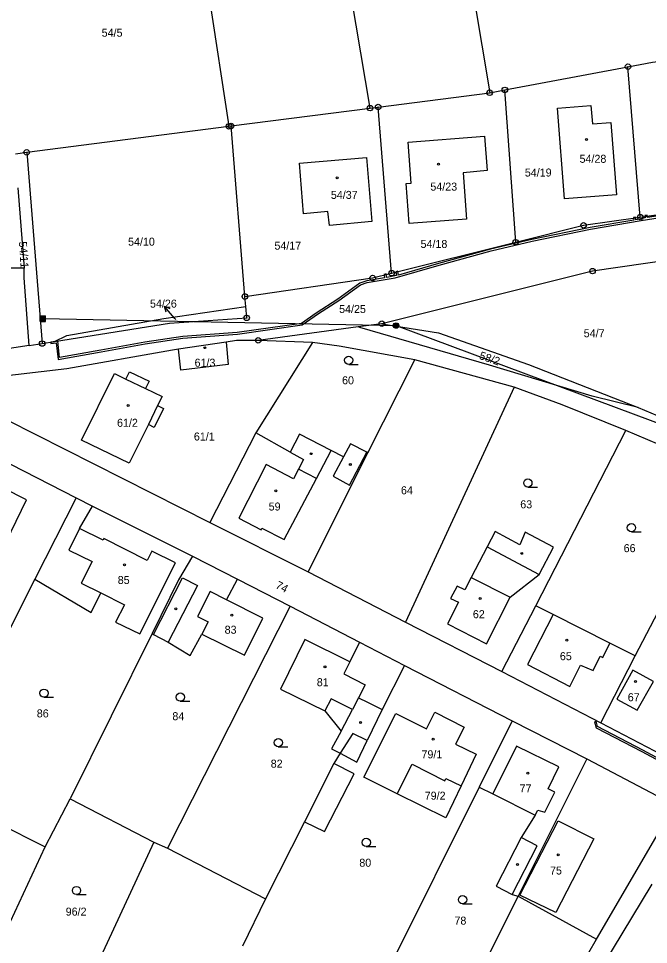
# Model space of a CAD drawing. Extents: x -587171 to -555306, y -1167727 to -1074732.
# Drawn here: x -559608.7 to -559493.9, y -1076599.6 to -1076430.8 of the extents above; entities that cross this region are included whole.
import ezdxf

# ---------------------------------------------------------------- set-up
doc = ezdxf.new("R2010")
doc.units = 0
for name, color, linetype in [('Hranice parcel', 7, 'Continuous'), ('Parcelní čísla', 7, 'Continuous'), ('Pop  PČ popisy', 7, 'Continuous'), ('Poz předměty', 7, 'Continuous'), ('Vnitřní kresba', 7, 'Continuous'), ('Věcná břemena k části', 7, 'Continuous'), ('Značky bodu BP', 7, 'Continuous'), ('Značky budov', 7, 'Continuous'), ('Značky kultur', 7, 'Continuous')]:
    doc.layers.add(name, color=color, linetype=linetype)

msp = doc.modelspace()

# ---------------------------------------------------------------- linework, layer by layer
at = {"layer": 'Hranice parcel'}
for p, q in [((-559529.24, -1076405.75), (-559522.8, -1076444.31)), ((-559544.62, -1076447.11), (-559551.1, -1076408.18)), ((-559576.38, -1076411), (-559570.34, -1076450.42)), ((-559520.04, -1076443.79), (-559497.59, -1076439.56)), ((-559495.36, -1076466.98), (-559497.59, -1076439.56)), ((-559543.14, -1076446.92), (-559522.8, -1076444.31)), ((-559522.8, -1076444.31), (-559520.04, -1076443.79)), ((-559518.06, -1076471.56), (-559520.04, -1076443.79)), ((-559569.95, -1076450.37), (-559544.62, -1076447.11)), ((-559544.62, -1076447.11), (-559543.14, -1076446.92)), ((-559540.68, -1076477.2), (-559543.14, -1076446.92)), ((-559607.22, -1076455.17), (-559570.34, -1076450.42)), ((-559570.34, -1076450.42), (-559569.95, -1076450.37)), ((-559567.43, -1076481.45), (-559569.95, -1076450.37)), ((-559609.28, -1076455.44), (-559607.22, -1076455.17)), ((-559607.22, -1076455.17), (-559604.4, -1076490.03)), ((-559608.85, -1076461.62), (-559607.69, -1076476.31)), ((-559495.36, -1076466.98), (-559472.55, -1076463.7)), ((-559540.68, -1076477.2), (-559518.06, -1076471.56)), ((-559607.69, -1076476.31), (-559615.23, -1076476.27)), ((-559567.28, -1076483.3), (-559567.43, -1076481.45)), ((-559542.47, -1076486.41), (-559546.77, -1076486.99)), ((-559546.77, -1076486.99), (-559565.01, -1076489.44)), ((-559604.4, -1076490.03), (-559602.13, -1076489.67)), ((-559570.88, -1076489.77), (-559579.56, -1076491.08)), ((-559555.11, -1076489.81), (-559565.46, -1076506.3)), ((-559555.11, -1076489.81), (-559565.01, -1076489.44)), ((-559606.75, -1076490.41), (-559604.4, -1076490.03)), ((-559544.99, -1076509.95), (-559536.47, -1076493.02)), ((-559518.36, -1076497.97), (-559536.47, -1076493.02)), ((-559518.36, -1076497.97), (-559538.18, -1076540.8)), ((-559495.73, -1076501.71), (-559479.38, -1076508.61)), ((-559629.27, -1076502.23), (-559598.18, -1076518.16)), ((-559565.46, -1076506.3), (-559573.81, -1076522.62)), ((-559514.38, -1076537.81), (-559497.95, -1076505.9)), ((-559479.13, -1076513.85), (-559497.95, -1076505.9)), ((-559555.89, -1076531.62), (-559544.99, -1076509.95)), ((-559598.18, -1076518.16), (-559605.71, -1076533)), ((-559598.18, -1076518.16), (-559595.22, -1076519.64)), ((-559595.22, -1076519.64), (-559577, -1076528.76)), ((-559573.81, -1076522.62), (-559555.89, -1076531.62)), ((-559577, -1076528.76), (-559568.79, -1076532.99)), ((-559555.89, -1076531.62), (-559538.18, -1076540.8)), ((-559496.26, -1076546.97), (-559488.54, -1076532.04)), ((-559605.71, -1076533), (-559616.17, -1076553.61)), ((-559568.79, -1076532.99), (-559559.21, -1076537.91)), ((-559559.21, -1076537.91), (-559581.56, -1076582.03)), ((-559559.21, -1076537.91), (-559546.54, -1076544.48)), ((-559520.56, -1076549.81), (-559514.38, -1076537.81)), ((-559538.18, -1076540.8), (-559520.56, -1076549.81)), ((-559584.34, -1076542.9), (-559599.3, -1076573)), ((-559546.54, -1076544.48), (-559538.34, -1076548.73)), ((-559502.55, -1076559.13), (-559496.26, -1076546.97)), ((-559538.34, -1076548.73), (-559518.69, -1076558.79)), ((-559520.56, -1076549.81), (-559502.55, -1076559.13)), ((-559518.69, -1076558.79), (-559524.71, -1076570.87)), ((-559518.69, -1076558.79), (-559505.11, -1076565.7)), ((-559502.55, -1076559.13), (-559485.32, -1076568.19)), ((-559505.11, -1076565.7), (-559517.63, -1076590.74)), ((-559505.11, -1076565.7), (-559489.07, -1076574.14)), ((-559524.71, -1076570.87), (-559545.08, -1076611.77)), ((-559625.27, -1076571.06), (-559603.86, -1076581.76)), ((-559603.86, -1076581.76), (-559599.3, -1076573)), ((-559599.3, -1076573), (-559584.01, -1076580.9)), ((-559503.32, -1076598.59), (-559489.07, -1076574.14)), ((-559584.01, -1076580.9), (-559604.92, -1076625.77)), ((-559584.01, -1076580.9), (-559581.56, -1076582.03)), ((-559620.64, -1076617.76), (-559603.86, -1076581.76)), ((-559581.56, -1076582.03), (-559563.65, -1076591.23)), ((-559493.23, -1076588.57), (-559507.12, -1076611.45)), ((-559563.65, -1076591.23), (-559567.9, -1076599.85)), ((-559517.63, -1076590.74), (-559531.69, -1076618.84)), ((-559517.63, -1076590.74), (-559503.32, -1076598.59)), ((-559519.02, -1076625.52), (-559503.32, -1076598.59))]:
    msp.add_line(p, q, dxfattribs=at)
for points in [[(-559497.59, -1076439.56), (-559493.12, -1076438.72), (-559489.72, -1076438.34), (-559474.75, -1076436.61)], [(-559500.73, -1076449.71), (-559499.68, -1076462.91), (-559509.16, -1076463.67), (-559510.46, -1076447.11), (-559504.36, -1076446.65), (-559504.07, -1076449.95), (-559500.73, -1076449.71)], [(-559537.68, -1076453.33), (-559523.73, -1076452.25), (-559523.25, -1076458.51), (-559527.65, -1076458.88), (-559527.04, -1076467.33), (-559537.5, -1076468.15), (-559538.06, -1076460.85), (-559537.13, -1076460.79), (-559537.68, -1076453.33)], [(-559544.28, -1076467.81), (-559552.03, -1076468.48), (-559552.29, -1076465.98), (-559556.73, -1076466.37), (-559557.5, -1076457.13), (-559545.26, -1076456.1), (-559544.28, -1076467.81)], [(-559518.06, -1076471.56), (-559505.69, -1076468.47), (-559495.36, -1076466.98)], [(-559470.45, -1076471.98), (-559504.05, -1076476.82), (-559542.47, -1076486.41)], [(-559606.75, -1076490.41), (-559607.69, -1076478.03), (-559607.69, -1076476.31)], [(-559567.43, -1076481.45), (-559544.14, -1076478.07), (-559540.68, -1076477.2)], [(-559602.13, -1076489.67), (-559581.19, -1076486.3), (-559567.11, -1076485.35), (-559567.28, -1076483.3)], [(-559602.13, -1076489.67), (-559599.89, -1076488.55), (-559582.22, -1076485.49), (-559567.28, -1076483.3)], [(-559542.47, -1076486.41), (-559532.14, -1076488.07), (-559515.7, -1076493.85), (-559495.73, -1076501.71)], [(-559495.73, -1076501.71), (-559504.1, -1076499.59), (-559522.83, -1076493.97), (-559546.5, -1076487.11), (-559546.77, -1076486.99)], [(-559570.88, -1076489.77), (-559570.46, -1076493.83), (-559579.1, -1076494.89), (-559579.56, -1076491.08)], [(-559565.01, -1076489.44), (-559568.97, -1076489.48), (-559570.88, -1076489.77)], [(-559536.47, -1076493.02), (-559550.23, -1076490.48), (-559555.11, -1076489.81)], [(-559606.75, -1076490.41), (-559626.76, -1076493.41), (-559633.28, -1076494.72)], [(-559579.56, -1076491.08), (-559580.61, -1076491.24), (-559599.9, -1076494.63), (-559623.33, -1076497.36)], [(-559583.98, -1076505.31), (-559585.04, -1076504.78), (-559588.51, -1076511.82), (-559597.22, -1076507.66), (-559591.23, -1076495.51), (-559589.14, -1076496.51), (-559588.49, -1076495.16), (-559584.88, -1076496.88), (-559585.53, -1076498.23), (-559582.52, -1076499.67), (-559583.34, -1076501.33), (-559582.25, -1076501.87), (-559583.98, -1076505.31)], [(-559623.33, -1076497.36), (-559616.19, -1076501.28), (-559573.81, -1076522.62)], [(-559497.95, -1076505.9), (-559509.61, -1076501.19), (-559518.36, -1076497.97)], [(-559544.99, -1076509.95), (-559545.23, -1076509.83), (-559548.21, -1076508.32), (-559549.45, -1076510.66), (-559551.72, -1076509.51), (-559557.46, -1076506.54), (-559559.19, -1076509.84), (-559565.46, -1076506.3)], [(-559615.71, -1076514.27), (-559615.79, -1076514.42), (-559618.13, -1076513.29), (-559622.75, -1076522.67), (-559611.96, -1076528.15), (-559607.23, -1076518.52), (-559615.71, -1076514.27)], [(-559605.71, -1076533), (-559595.48, -1076539.07), (-559593.68, -1076535.49), (-559589.41, -1076537.64), (-559591.03, -1076540.81), (-559586.58, -1076542.95), (-559580.11, -1076530), (-559584.4, -1076527.85), (-559585.27, -1076529.56), (-559593.14, -1076525.56), (-559593.3, -1076525.87), (-559597.57, -1076523.72), (-559595.22, -1076519.64)], [(-559527.34, -1076534.92), (-559528.74, -1076534.24), (-559529.94, -1076536.49), (-559528.48, -1076537.16), (-559530.49, -1076541.11), (-559523.38, -1076544.79), (-559519.04, -1076536.27), (-559513.76, -1076532.1), (-559511.15, -1076527.15), (-559516.36, -1076524.39), (-559517.31, -1076526.7), (-559521.78, -1076524.27), (-559523.27, -1076527.09), (-559526.18, -1076532.65), (-559527.34, -1076534.92)], [(-559577, -1076528.76), (-559579.53, -1076533.07), (-559584.34, -1076542.9)], [(-559584.34, -1076542.9), (-559584.1, -1076543.03), (-559581.41, -1076544.47), (-559577.42, -1076546.89), (-559575.28, -1076543.01), (-559567.52, -1076546.81), (-559564.14, -1076540.06), (-559570.76, -1076536.75), (-559568.79, -1076532.99)], [(-559496.26, -1076546.97), (-559500.9, -1076544.64), (-559511.22, -1076539.4), (-559514.38, -1076537.81)], [(-559546.54, -1076544.48), (-559548.32, -1076548.02), (-559556.49, -1076543.97), (-559560.94, -1076553.02), (-559552.84, -1076557), (-559549.91, -1076560.67), (-559551.63, -1076563.88), (-559550.05, -1076564.71)], [(-559538.34, -1076548.73), (-559542.4, -1076556.72), (-559545.15, -1076562.4), (-559547.78, -1076561.13), (-559550.05, -1076564.71)], [(-559496.71, -1076549.53), (-559499.61, -1076554.86), (-559495.91, -1076556.88), (-559492.94, -1076551.61), (-559496.71, -1076549.53)], [(-559539.65, -1076572.09), (-559545.74, -1076569.06), (-559539.94, -1076557.48), (-559534.35, -1076560.25), (-559532.8, -1076557.23), (-559527.46, -1076559.95), (-559529.02, -1076563.03), (-559525.28, -1076564.87), (-559528.02, -1076570.62)], [(-559550.05, -1076564.71), (-559551.22, -1076566.57), (-559556.54, -1076577.21), (-559563.65, -1076591.23)], [(-559539.65, -1076572.09), (-559536.96, -1076566.67), (-559530.97, -1076569.71), (-559530.78, -1076569.31), (-559528.02, -1076570.62)], [(-559528.02, -1076570.62), (-559530.82, -1076576.47), (-559539.65, -1076572.09)], [(-559524.71, -1076570.87), (-559522.23, -1076572.11), (-559514.5, -1076576.01), (-559517.09, -1076580.05), (-559521.64, -1076588.92)], [(-559521.64, -1076588.92), (-559518.69, -1076590.43), (-559517.63, -1076590.74)]]:
    msp.add_lwpolyline(points, dxfattribs=at)
at = {"layer": 'Pop  PČ popisy'}
for p, q in [((-559580.19, -1076485.45), (-559582.16, -1076483.19)), ((-559582.16, -1076483.19), (-559581.12, -1076483.61)), ((-559582.16, -1076483.19), (-559581.88, -1076484.27)), ((-559580.03, -1076485.64), (-559580.19, -1076485.45))]:
    msp.add_line(p, q, dxfattribs=at)
at = {"layer": 'Poz předměty'}
for p, q in [((-559604.78, -1076484.99), (-559603.78, -1076484.99)), ((-559604.78, -1076485.99), (-559604.78, -1076484.99)), ((-559604.78, -1076485.19), (-559603.78, -1076485.19)), ((-559604.78, -1076485.39), (-559603.78, -1076485.39)), ((-559604.78, -1076485.59), (-559603.78, -1076485.59)), ((-559604.78, -1076485.79), (-559603.78, -1076485.79)), ((-559604.78, -1076485.99), (-559603.78, -1076485.99)), ((-559604.58, -1076485.99), (-559604.58, -1076484.99)), ((-559604.38, -1076485.99), (-559604.38, -1076484.99)), ((-559604.28, -1076485.49), (-559539.87, -1076486.75)), ((-559604.18, -1076485.99), (-559604.18, -1076484.99)), ((-559603.98, -1076485.99), (-559603.98, -1076484.99)), ((-559603.78, -1076485.99), (-559603.78, -1076484.99)), ((-559539.87, -1076486.75), (-559465.72, -1076514.39))]:
    msp.add_line(p, q, dxfattribs=at)
for radius in [0.5, 0.4, 0.3, 0.2, 0.1]:
    msp.add_circle((-559539.87, -1076486.75), radius, dxfattribs=at)
at = {"layer": 'Vnitřní kresba'}
for p, q in [((-559589.14, -1076496.51), (-559585.53, -1076498.23)), ((-559583.34, -1076501.33), (-559585.04, -1076504.78)), ((-559559.19, -1076509.84), (-559556.73, -1076511.16)), ((-559554.4, -1076514.6), (-559551.72, -1076509.51)), ((-559548.39, -1076515.86), (-559545.23, -1076509.83)), ((-559556.73, -1076511.16), (-559557.68, -1076512.94)), ((-559549.45, -1076510.66), (-559551.35, -1076514.22)), ((-559563.56, -1076512.06), (-559568.56, -1076521.86)), ((-559558.6, -1076514.66), (-559563.56, -1076512.06)), ((-559557.68, -1076512.94), (-559558.6, -1076514.66)), ((-559554.4, -1076514.6), (-559557.68, -1076512.94)), ((-559560.28, -1076525.74), (-559554.4, -1076514.6)), ((-559551.35, -1076514.22), (-559548.39, -1076515.86)), ((-559568.56, -1076521.86), (-559564.46, -1076523.96)), ((-559597.57, -1076523.72), (-559599.52, -1076527.71)), ((-559564.46, -1076523.96), (-559564.32, -1076523.7)), ((-559564.32, -1076523.7), (-559560.28, -1076525.74)), ((-559523.27, -1076527.09), (-559513.76, -1076532.1)), ((-559599.52, -1076527.71), (-559595.29, -1076529.77)), ((-559595.29, -1076529.77), (-559597.26, -1076533.69)), ((-559597.26, -1076533.69), (-559593.68, -1076535.49)), ((-559584.1, -1076543.03), (-559578.8, -1076532.72)), ((-559578.8, -1076532.72), (-559576.05, -1076534.1)), ((-559526.18, -1076532.65), (-559519.04, -1076536.27)), ((-559576.05, -1076534.1), (-559581.41, -1076544.47)), ((-559573.79, -1076535.24), (-559576.07, -1076539.75)), ((-559570.76, -1076536.75), (-559573.79, -1076535.24)), ((-559576.07, -1076539.75), (-559574.16, -1076540.72)), ((-559511.22, -1076539.4), (-559515.92, -1076548.54)), ((-559574.16, -1076540.72), (-559575.28, -1076543.01)), ((-559502.17, -1076547.23), (-559500.9, -1076544.64)), ((-559503.92, -1076549.64), (-559502.64, -1076547)), ((-559502.64, -1076547), (-559502.17, -1076547.23)), ((-559548.32, -1076548.02), (-559549.38, -1076550.23)), ((-559515.92, -1076548.54), (-559508.2, -1076552.54)), ((-559508.2, -1076552.54), (-559506.22, -1076548.62)), ((-559506.22, -1076548.62), (-559503.92, -1076549.64)), ((-559549.38, -1076550.23), (-559545.52, -1076552.21)), ((-559545.52, -1076552.21), (-559546.74, -1076554.61)), ((-559551.72, -1076554.81), (-559552.84, -1076557)), ((-559547.79, -1076556.7), (-559551.72, -1076554.81)), ((-559546.74, -1076554.61), (-559547.79, -1076556.7)), ((-559546.74, -1076554.61), (-559545.1, -1076555.41)), ((-559545.1, -1076555.41), (-559542.4, -1076556.72)), ((-559549.91, -1076560.67), (-559547.79, -1076556.7)), ((-559547.03, -1076566.31), (-559545.15, -1076562.4)), ((-559517.94, -1076563.4), (-559522.23, -1076572.11)), ((-559510.2, -1076567.16), (-559517.94, -1076563.4)), ((-559550.05, -1076564.71), (-559547.03, -1076566.31)), ((-559547.53, -1076568.47), (-559551.22, -1076566.57)), ((-559512.14, -1076571.16), (-559510.2, -1076567.16)), ((-559552.93, -1076578.98), (-559547.53, -1076568.47)), ((-559512.76, -1076575.47), (-559510.94, -1076571.77)), ((-559510.94, -1076571.77), (-559512.14, -1076571.16)), ((-559514.5, -1076576.01), (-559514.04, -1076575.07)), ((-559514.04, -1076575.07), (-559512.76, -1076575.47)), ((-559556.54, -1076577.21), (-559552.93, -1076578.98)), ((-559517.28, -1076590.58), (-559510.3, -1076577.04)), ((-559510.3, -1076577.04), (-559503.82, -1076580.32)), ((-559514.17, -1076581.55), (-559517.09, -1076580.05)), ((-559503.82, -1076580.32), (-559510.74, -1076593.72)), ((-559518.69, -1076590.43), (-559514.17, -1076581.55)), ((-559510.74, -1076593.72), (-559517.28, -1076590.58))]:
    msp.add_line(p, q, dxfattribs=at)
at = {"layer": 'Věcná břemena k části'}
for points in [[(-559487.96, -1076466.16), (-559494.03, -1076467.06), (-559494.08, -1076466.8), (-559494.48, -1076466.85), (-559494.43, -1076467.14), (-559496.14, -1076467.45), (-559496.2, -1076467.1), (-559496.59, -1076467.16), (-559496.53, -1076467.53), (-559504.46, -1076468.85), (-559515.09, -1076471.04), (-559522.64, -1076472.81), (-559532.12, -1076475.45), (-559539.41, -1076477.55), (-559539.53, -1076476.91), (-559539.92, -1076477.01), (-559539.8, -1076477.63), (-559541.57, -1076477.98), (-559541.68, -1076477.45), (-559541.7, -1076477.33), (-559542.09, -1076477.41), (-559542.06, -1076477.55), (-559541.96, -1076478.07), (-559545.2, -1076478.59), (-559546.48, -1076479.05), (-559550.46, -1076481.93), (-559554.46, -1076484.49), (-559557.12, -1076486.36), (-559568.84, -1076488), (-559578.78, -1076488.75), (-559585.65, -1076489.78), (-559593.72, -1076491.24), (-559601.25, -1076492.58), (-559601.57, -1076489.58), (-559602.81, -1076489.77), (-559602.79, -1076489.99), (-559601.84, -1076489.91), (-559601.51, -1076492.94), (-559593.66, -1076491.54), (-559585.61, -1076490.08), (-559578.74, -1076489.05), (-559568.8, -1076488.3), (-559557, -1076486.64), (-559554, -1076484.56), (-559550.3, -1076482.17), (-559546.34, -1076479.31), (-559545.12, -1076478.89), (-559540.04, -1076478.06), (-559532.04, -1076475.73), (-559522.56, -1076473.11), (-559515.03, -1076471.34), (-559504.4, -1076469.15), (-559495.21, -1076467.61), (-559487.92, -1076466.46)], [(-559485.82, -1076568.99), (-559494.9, -1076564.13), (-559503.13, -1076559.85), (-559503.41, -1076558.88), (-559503.7, -1076558.96), (-559503.39, -1076560.05), (-559495.04, -1076564.39), (-559485.98, -1076569.24)]]:
    msp.add_lwpolyline(points, dxfattribs=at)
for points in [[(-559496.59, -1076467.16), (-559496.2, -1076467.1), (-559496.22, -1076467), (-559496.61, -1076467.06)], [(-559494.48, -1076466.85), (-559494.08, -1076466.8), (-559494.12, -1076466.6), (-559494.51, -1076466.68)], [(-559539.92, -1076477.01), (-559539.53, -1076476.91), (-559539.55, -1076476.83), (-559539.94, -1076476.93)]]:
    msp.add_lwpolyline(points, close=True, dxfattribs=at)
at = {"layer": 'Značky bodu BP'}
for centre, radius in [((-559497.59, -1076439.56), 0.5), ((-559497.59, -1076439.56), 0.0303), ((-559522.8, -1076444.31), 0.5), ((-559522.8, -1076444.31), 0.0303), ((-559520.04, -1076443.79), 0.5), ((-559520.04, -1076443.79), 0.0303), ((-559544.62, -1076447.11), 0.5), ((-559544.62, -1076447.11), 0.0303), ((-559543.14, -1076446.92), 0.5), ((-559543.14, -1076446.92), 0.0303), ((-559570.34, -1076450.42), 0.5), ((-559569.95, -1076450.37), 0.5), ((-559570.34, -1076450.42), 0.0303), ((-559569.95, -1076450.37), 0.0303), ((-559607.22, -1076455.17), 0.5), ((-559607.22, -1076455.17), 0.0303), ((-559505.69, -1076468.47), 0.5), ((-559495.36, -1076466.98), 0.5), ((-559495.36, -1076466.98), 0.0303), ((-559505.69, -1076468.47), 0.0303), ((-559518.06, -1076471.56), 0.5), ((-559518.06, -1076471.56), 0.0303), ((-559504.05, -1076476.82), 0.5), ((-559544.14, -1076478.07), 0.5), ((-559544.14, -1076478.07), 0.0303), ((-559540.68, -1076477.2), 0.5), ((-559540.68, -1076477.2), 0.0303), ((-559504.05, -1076476.82), 0.0303), ((-559567.43, -1076481.45), 0.5), ((-559567.43, -1076481.45), 0.0303), ((-559567.11, -1076485.35), 0.5), ((-559567.11, -1076485.35), 0.0303), ((-559542.47, -1076486.41), 0.5), ((-559542.47, -1076486.41), 0.0303), ((-559604.4, -1076490.03), 0.5), ((-559565.01, -1076489.44), 0.5), ((-559565.01, -1076489.44), 0.0303), ((-559604.4, -1076490.03), 0.0303)]:
    msp.add_circle(centre, radius, dxfattribs=at)
at = {"layer": 'Značky budov'}
for centre in [(-559505.15, -1076452.84), (-559532.14, -1076457.32), (-559550.59, -1076459.81), (-559574.72, -1076490.78), (-559588.71, -1076501.3), (-559555.35, -1076510.1), (-559548.21, -1076512.07), (-559561.8, -1076516.87), (-559516.97, -1076528.27), (-559589.39, -1076530.38), (-559524.55, -1076536.5), (-559580.05, -1076538.38), (-559569.82, -1076539.54), (-559508.72, -1076544.11), (-559552.83, -1076548.96), (-559496.24, -1076551.64), (-559546.33, -1076559.11), (-559533.11, -1076562.12), (-559515.87, -1076568.33), (-559510.29, -1076583.21), (-559517.73, -1076584.99)]:
    msp.add_circle(centre, 0.175, dxfattribs=at)
at = {"layer": 'Značky kultur'}
for p, q in [((-559548.51, -1076493.82), (-559546.76, -1076493.82)), ((-559515.84, -1076516.19), (-559514.09, -1076516.19)), ((-559496.96, -1076524.34), (-559495.21, -1076524.34)), ((-559604.08, -1076554.5), (-559602.33, -1076554.5)), ((-559579.21, -1076555.22), (-559577.46, -1076555.22)), ((-559561.34, -1076563.52), (-559559.59, -1076563.52)), ((-559545.31, -1076581.71), (-559543.56, -1076581.71)), ((-559598.14, -1076590.47), (-559596.39, -1076590.47)), ((-559527.75, -1076592.15), (-559526, -1076592.15))]:
    msp.add_line(p, q, dxfattribs=at)
for centre in [(-559548.51, -1076493.07), (-559515.84, -1076515.44), (-559496.96, -1076523.59), (-559604.08, -1076553.75), (-559579.21, -1076554.47), (-559561.34, -1076562.77), (-559545.31, -1076580.96), (-559598.14, -1076589.72), (-559527.75, -1076591.4)]:
    msp.add_circle(centre, 0.75, dxfattribs=at)

# ---------------------------------------------------------------- texts
at = {"layer": 'Parcelní čísla'}
for s, p in [('54/5', (-559593.55, -1076434.1)), ('54/28', (-559506.42, -1076457.08)), ('54/19', (-559516.4, -1076459.58)), ('54/23', (-559533.62, -1076462.15)), ('54/37', (-559551.76, -1076463.66)), ('54/10', (-559588.74, -1076472.19)), ('54/17', (-559562.05, -1076472.91)), ('54/18', (-559535.41, -1076472.6)), ('54/26', (-559584.74, -1076483.48)), ('54/25', (-559550.26, -1076484.46)), ('54/7', (-559505.66, -1076488.88)), ('61/3', (-559576.61, -1076494.25)), ('60', (-559549.72, -1076497.45)), ('61/2', (-559590.75, -1076505.2)), ('61/1', (-559576.74, -1076507.7)), ('64', (-559538.98, -1076517.5)), ('63', (-559517.23, -1076520.06)), ('59', (-559563.1, -1076520.46)), ('66', (-559498.38, -1076528.05)), ('85', (-559590.62, -1076533.85)), ('62', (-559525.87, -1076540.09)), ('83', (-559571.13, -1076542.92)), ('65', (-559510.01, -1076547.74)), ('81', (-559554.33, -1076552.48)), ('67', (-559497.63, -1076555.22)), ('86', (-559605.38, -1076558.17)), ('84', (-559580.66, -1076558.68)), ('79/1', (-559535.24, -1076565.63)), ('82', (-559562.73, -1076567.33)), ('77', (-559517.35, -1076571.83)), ('79/2', (-559534.65, -1076573.17)), ('80', (-559546.57, -1076585.39)), ('75', (-559511.8, -1076586.81)), ('96/2', (-559600.11, -1076594.3)), ('78', (-559529.23, -1076595.94))]:
    msp.add_text(s, height=1.46, dxfattribs=at).set_placement(p)
for s, rotation, p in [('54/11', 274, (-559608.65, -1076471.46)), ('58/2', 341, (-559524.83, -1076492.8)), ('74', 333, (-559561.97, -1076534.53))]:
    msp.add_text(s, height=1.46, rotation=rotation, dxfattribs=at).set_placement(p)

doc.saveas('drawing.dxf')
